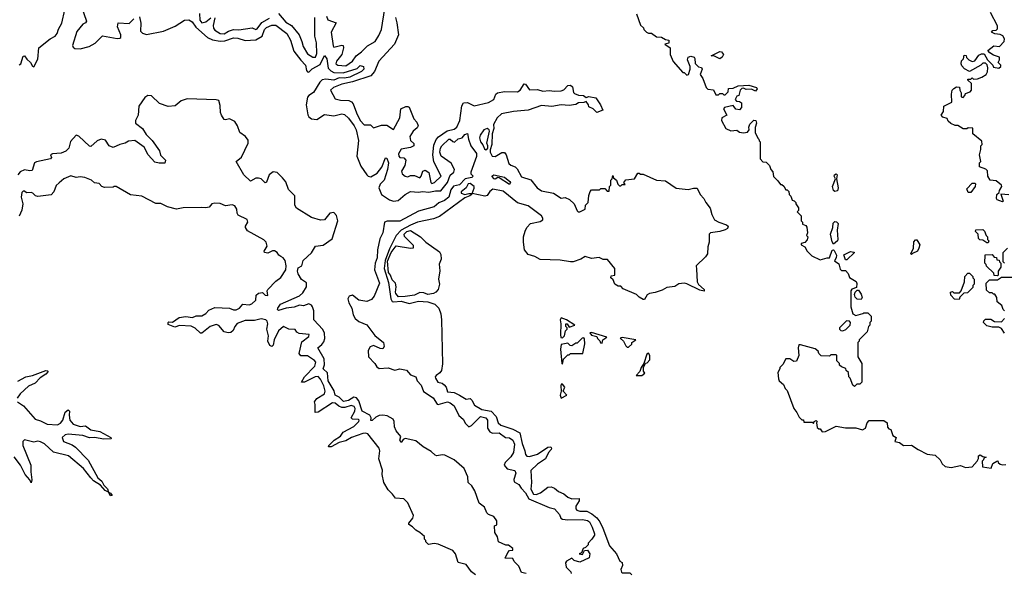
# Model space of a CAD drawing. Extents: x 2472589 to 2662339, y 701009 to 849030.
# Tile 356 of 406: x 2620718 to 2628168, y 744036 to 748229. Entities that reach past the tile are written whole.
import ezdxf

# ---------------------------------------------------------------- set-up
doc = ezdxf.new("R2010")
doc.units = 0

msp = doc.modelspace()

# ---------------------------------------------------------------- linework, layer by layer
at = {"layer": '0CON05XD'}
for points in [[(2621182.9, 748335), (2621222.5, 748217.5), (2621215, 748206), (2621195, 748195.5), (2621149, 748141), (2621117.8, 748035), (2621121.9, 748021.9), (2621135, 748010.6), (2621175, 748007.8), (2621244.6, 748025.4), (2621289.1, 748050.9), (2621345, 748106), (2621455, 748086.8), (2621475, 748089.5), (2621481.9, 748095), (2621482.7, 748115), (2621458.8, 748175), (2621462.5, 748205), (2621545, 748200), (2621580.8, 748235)], [(2620715, 747888.6), (2620726.1, 747893.9), (2620745, 747952.5), (2620755, 747956.7), (2620770.6, 747930.6), (2620800.8, 747905), (2620815, 747876.7), (2620825, 747873.3), (2620855, 747930), (2620863.6, 748016.4), (2620948.8, 748085), (2620985, 748104.5), (2621002.1, 748125), (2621012.1, 748157.9), (2621037.4, 748202.6), (2621060.4, 748305)], [(2621625, 748250.8), (2621633.4, 748203.4), (2621632.4, 748142.4), (2621646.7, 748126.7), (2621676.1, 748116.1), (2621805, 748142.5), (2621895, 748181.1), (2621965, 748224.5), (2621997.3, 748227.3), (2622021.9, 748211.9), (2622051.6, 748171.6), (2622138.6, 748095), (2622177.4, 748077.4), (2622235, 748065.8), (2622270.8, 748069.2), (2622335, 748092.1), (2622368.3, 748088.3), (2622425, 748070.5), (2622505, 748076.5), (2622552.5, 748105), (2622570.8, 748155), (2622585, 748170.7), (2622625, 748187.1), (2622655, 748187.3), (2622738.5, 748125), (2622766.5, 748075), (2622791.7, 747991.7), (2622845, 747923.1)], [(2622078.1, 748275), (2622080.8, 748225), (2622095, 748206.5), (2622127, 748213), (2622165, 748242.9)], [(2622675, 748276.8), (2622731.7, 748211.7), (2622775.3, 748185.3), (2622831.2, 748115), (2622852.7, 748065), (2622861.5, 748025), (2622895, 747969.4), (2622935, 747944.4), (2622955, 747944.4), (2622966.1, 747973.9), (2622964.7, 748055), (2622951.2, 748105), (2622951.7, 748245)], [(2623039.1, 748255), (2623048.6, 748228.6), (2623112, 748205), (2623074.1, 748135), (2623089.3, 748030.7), (2623095, 748022), (2623155, 748037.5), (2623165, 748033.3), (2623168.1, 748015), (2623155.6, 747965), (2623114.5, 747915), (2623110.6, 747895), (2623125, 747884.6), (2623185, 747878.8), (2623235.6, 747915), (2623264.1, 747955.9), (2623305, 747986.5), (2623348.9, 748031.1), (2623406.2, 748065), (2623435, 748108.6), (2623455.3, 748155), (2623479.4, 748315)], [(2625385, 748272.5), (2625415, 748187.5), (2625438.3, 748168.3), (2625440, 748155), (2625460, 748135), (2625475, 748127.5), (2625497, 748127), (2625535, 748100), (2625575, 748097.5), (2625605, 748080), (2625630, 748075), (2625628.3, 748051.7), (2625600, 748045), (2625640, 748015), (2625640, 747965), (2625663, 747913), (2625735, 747830), (2625745, 747830), (2625765, 747810), (2625777, 747813), (2625790, 747855), (2625790, 747875), (2625771.2, 747925), (2625776.7, 747945), (2625795, 747952.5), (2625820, 747945), (2625826.2, 747935), (2625828.3, 747898.3), (2625853, 747873), (2625876.4, 747866.4), (2625882.5, 747855), (2625867.5, 747815), (2625886.7, 747785), (2625912.5, 747715), (2625925, 747702.5), (2625968.3, 747698.3), (2625985, 747660), (2626005, 747660), (2626015, 747670), (2626035, 747670), (2626045, 747660), (2626055, 747660), (2626078.3, 747681.7), (2626081.7, 747708.3), (2626115, 747710), (2626155, 747727.5), (2626235, 747732.5), (2626292.5, 747715), (2626296.7, 747705), (2626285, 747687.5), (2626255, 747702.5), (2626215, 747700), (2626195, 747710), (2626181.7, 747708.3), (2626170, 747695), (2626160, 747655), (2626145, 747650), (2626130, 747625), (2626141.7, 747611.7), (2626165, 747610), (2626178.3, 747598.3), (2626180, 747565), (2626165, 747547.5), (2626135, 747552.5), (2626115, 747580), (2626050, 747565), (2626042.5, 747555), (2626067.5, 747505), (2626030, 747485), (2626027.5, 747465), (2626060, 747405), (2626098.3, 747388.3), (2626145, 747392.5), (2626165, 747377.5), (2626195, 747372.5), (2626225, 747377.5), (2626237.5, 747395), (2626233.8, 747415), (2626242.7, 747437.3), (2626271.7, 747468.3), (2626287.5, 747465), (2626293.8, 747445), (2626283, 747413), (2626282.5, 747375), (2626301.7, 747331.7), (2626310, 747325), (2626311.7, 747311.7), (2626320, 747305), (2626320, 747175), (2626341.7, 747151.7), (2626365, 747150), (2626378.3, 747138.3), (2626390, 747125), (2626400, 747095), (2626417, 747077), (2626421.7, 747041.7), (2626455, 747010), (2626475, 746980), (2626485, 746980), (2626498.3, 746968.3), (2626515, 746940), (2626525, 746940), (2626538.3, 746928.3), (2626540, 746905), (2626551.7, 746891.7), (2626561.7, 746861.7), (2626578.3, 746858.3), (2626590, 746845), (2626590, 746835), (2626610, 746805), (2626610, 746785), (2626600, 746775), (2626630, 746745), (2626630, 746705), (2626640, 746695), (2626641.7, 746681.7), (2626665, 746670), (2626672.5, 746657.5)], [(2628201.7, 746901.7), (2628141.7, 746908.3), (2628160, 746855), (2628155, 746850), (2628112.5, 746865), (2628107.5, 746875), (2628110, 746905), (2628128.3, 746921.7), (2628130, 746935), (2628150, 746965), (2628147, 746977), (2628105, 747010), (2628060, 747015), (2628042.5, 747045), (2628040, 747085), (2628027, 747097), (2627980, 747115), (2627980, 747145), (2627990, 747155), (2627980, 747205), (2627990, 747245), (2627990, 747275), (2628000, 747285), (2627998.3, 747308.3), (2627930, 747365), (2627928.3, 747408.3), (2627895, 747410), (2627885, 747402.5), (2627855, 747402.5), (2627817, 747427), (2627795, 747427.5), (2627763, 747443), (2627741.7, 747461.7), (2627735, 747480), (2627701.7, 747491.7), (2627690, 747505), (2627707.5, 747535), (2627710, 747575), (2627770, 747605), (2627767.5, 747665), (2627772.5, 747695), (2627785, 747707.5), (2627805, 747720), (2627828.3, 747718.3), (2627830, 747695), (2627840, 747675), (2627840, 747645), (2627855, 747640), (2627870, 747655), (2627875, 747670), (2627908.3, 747681.7), (2627920, 747695), (2627920, 747745), (2627891.7, 747771.7), (2627891.7, 747778.3), (2627915, 747780), (2627925, 747790), (2627935, 747780), (2627965, 747782.5), (2627997, 747793), (2628030, 747815), (2628040, 747835), (2628042.5, 747865), (2628037, 747887), (2628025, 747900), (2628005, 747900), (2627990, 747885), (2627905, 747837.5), (2627867, 747857), (2627845, 747880), (2627840, 747895), (2627843, 747917), (2627858.3, 747931.7), (2627865, 747960), (2627878.3, 747958.3), (2627881.7, 747941.7), (2627900, 747925), (2627925, 747913.3), (2627945, 747917.5), (2627975, 747960), (2627995, 747970), (2628015, 747970), (2628040, 747925), (2628080, 747885), (2628085, 747870), (2628125, 747862.5), (2628140, 747875), (2628140, 747885), (2628120, 747905), (2628130, 747925), (2628130, 747945), (2628085, 747960), (2628057, 747977), (2628042.5, 747995), (2628088.3, 748031.7), (2628130, 748025), (2628167.5, 748065), (2628170, 748085), (2628156.7, 748106.7), (2628135, 748117.5), (2628095, 748122.5), (2628070, 748135), (2628081.7, 748148.3), (2628105, 748150), (2628115, 748160), (2628117, 748183), (2628063, 748283)], [(2622193.6, 748243.6), (2622181.1, 748185), (2622184.6, 748164.6), (2622195, 748150), (2622235, 748124.6), (2622265, 748122.2), (2622297.4, 748142.6), (2622335, 748154.2), (2622376.4, 748153.6), (2622476.8, 748166.8), (2622505, 748156.2), (2622515, 748161.2), (2622550.8, 748209.2), (2622609, 748241)], [(2623560.8, 748245), (2623572, 748205), (2623582.9, 748115), (2623553.1, 748045), (2623434.1, 747915), (2623403, 747837), (2623375, 747804.4), (2623235, 747758.9), (2623155, 747740), (2623092.5, 747715), (2623070, 747695), (2623105, 747630), (2623145, 747620), (2623207.7, 747617.7), (2623227.7, 747607.7), (2623241.7, 747591.7), (2623267, 747523), (2623295, 747466.7), (2623325, 747433.8), (2623371.7, 747431.7), (2623395, 747410), (2623455, 747430), (2623495, 747430), (2623545, 747396.7), (2623594.4, 747485), (2623602.5, 747555), (2623638.3, 747571.7), (2623655, 747572.5), (2623665.8, 747565.8), (2623698.8, 747478.8), (2623723.2, 747453.2), (2623732.9, 747425), (2623725, 747410), (2623695, 747384), (2623669.4, 747345), (2623674.3, 747315), (2623700.5, 747290.5), (2623700, 747275), (2623675, 747261.4), (2623605, 747249.2), (2623585, 747212.5), (2623585.7, 747195.7), (2623595, 747186), (2623625, 747182), (2623640, 747165), (2623632.5, 747125), (2623607, 747083), (2623611.7, 747061.7), (2623633.9, 747043.9), (2623655, 747040), (2623675, 747048.8), (2623705, 747050), (2623745, 747031.2), (2623756.3, 747043.7), (2623767.7, 747082.3), (2623785, 747088.8), (2623812.7, 747072.7), (2623829.2, 746995), (2623835, 746989.2), (2623855.8, 746995), (2623905.6, 747045), (2623851.7, 747151.7), (2623842.7, 747205), (2623852, 747278), (2623869.3, 747320.7), (2623886.7, 747343.3), (2623952.1, 747387.9), (2624005, 747399.4), (2624025.5, 747415), (2624048.5, 747465), (2624063.6, 747576.4), (2624075, 747600), (2624105, 747602.9), (2624155.8, 747575.8), (2624265, 747601.1), (2624305, 747623.8), (2624320, 747665), (2624332.5, 747675), (2624385, 747684.2), (2624485, 747682.5), (2624505, 747696), (2624535, 747742.5), (2624545, 747740), (2624575, 747698.8), (2624635, 747700), (2624675, 747688.8), (2624725, 747693.8), (2624765, 747688), (2624815, 747690), (2624835, 747697.5), (2624865, 747730), (2624885, 747732.5), (2624900.7, 747720.7), (2624908.3, 747678.3), (2624915, 747670), (2624947, 747657), (2624984, 747654), (2625005, 747640), (2625025, 747647.5), (2625076.4, 747636.4), (2625111.2, 747585), (2625130, 747545), (2625085, 747527.5), (2625057.5, 747555), (2625025, 747570), (2625022.5, 747585), (2625005, 747610), (2624985, 747602.5), (2624945, 747600), (2624925, 747587.5), (2624875, 747578.8), (2624815, 747583.3), (2624745, 747572), (2624665, 747580), (2624563.9, 747543.9), (2624455, 747534.4), (2624363.3, 747515), (2624330, 747485), (2624303.8, 747435), (2624304, 747405), (2624293.3, 747365), (2624290.8, 747285), (2624277, 747243), (2624276.7, 747225), (2624293.8, 747195), (2624315, 747193.3), (2624365, 747223.3), (2624385, 747222.5), (2624398.8, 747205), (2624419.5, 747139.5), (2624435, 747126.7), (2624465.8, 747115.8), (2624480.8, 747100.8), (2624515, 747038.8), (2624585, 747016.2), (2624634, 746955), (2624665, 746933.5), (2624755.6, 746915.6), (2624815, 746877.5), (2624845, 746882.5), (2624878.3, 746868.3), (2624912.5, 746835), (2624935, 746782.5), (2624944.1, 746774.1), (2624955, 746773.8), (2624997.5, 746795), (2625000, 746825), (2625020, 746845), (2625023, 746897), (2625033, 746927), (2625045, 746940), (2625105, 746940), (2625115, 746950), (2625145, 746950), (2625161.7, 746931.7), (2625178.3, 746931.7), (2625180, 746965), (2625190, 746975), (2625190, 747015), (2625200, 747025), (2625205, 747050), (2625211.7, 747031.7), (2625232.5, 747015), (2625243.3, 746983.3), (2625255, 746970), (2625265, 746970), (2625275, 746980), (2625298.3, 746981.7), (2625290, 746995), (2625305, 747017.5), (2625370, 747025), (2625393.6, 747066.4), (2625405, 747067.5), (2625415, 747060), (2625435, 747060), (2625535, 747013.8), (2625605, 747008.8), (2625685, 746954.3), (2625775, 746944.4), (2625815, 746953.3), (2625842.7, 746952.7), (2625865.7, 746905), (2625894.4, 746875), (2625908.6, 746845), (2625941.1, 746801.1), (2625954.1, 746754.1), (2625975, 746714.2), (2626006.7, 746695), (2626066.8, 746676.8), (2626078.6, 746665), (2626072, 746648), (2626055, 746636.9), (2626015, 746624.2), (2625945, 746614), (2625934, 746605), (2625934.2, 746545), (2625925, 746510), (2625922.5, 746455), (2625907.3, 746432.7), (2625836.2, 746365), (2625839.7, 746339.7), (2625843.8, 746243.8), (2625854.5, 746224.5), (2625896.2, 746185), (2625896, 746174), (2625865, 746180), (2625765, 746230), (2625746.4, 746233.6), (2625705, 746227.5), (2625675, 746208.8), (2625615, 746200), (2625579.7, 746180.3), (2625525, 746162.5), (2625483.3, 746156.7), (2625466, 746145), (2625445, 746110), (2625435, 746110), (2625405, 746126.7), (2625385, 746146.7), (2625285, 746190), (2625265, 746210), (2625245, 746210), (2625220, 746225), (2625208.3, 746258.3), (2625190, 746275), (2625191.7, 746288.3), (2625220, 746295), (2625220, 746345), (2625165, 746412.5), (2625133.6, 746413.6), (2625103, 746427), (2625045, 746420), (2624995, 746436.7), (2624963.9, 746416.1), (2624905, 746396.2), (2624885, 746396), (2624807.6, 746407.6), (2624655, 746412.7), (2624615, 746435.5), (2624565, 746450.6), (2624538.1, 746485), (2624530, 746545), (2624529.7, 746585), (2624542.2, 746627.8)], [(2622845, 747923.1), (2622880, 747885), (2622888, 747845), (2622895, 747834.2), (2622905, 747832.5), (2622931.9, 747858.1), (2622990.2, 747889.8), (2623025, 747957.5), (2623042.9, 747932.9), (2623052.4, 747862.4), (2623071.1, 747841.1), (2623095, 747830), (2623165, 747826), (2623270.3, 747859.7), (2623295, 747883.3), (2623320, 747875), (2623322.5, 747855), (2623305, 747836.2), (2623215, 747794.3), (2623175, 747786.2), (2623135, 747788.7), (2623095, 747770.3), (2623035, 747778.8), (2623007.2, 747772.8), (2622988.2, 747755), (2622941.5, 747678.5), (2622905, 747655.6), (2622895, 747642.5), (2622884.8, 747585.2), (2622898.1, 747508.1), (2622905, 747493.3), (2622925, 747479.6), (2622965, 747473.1), (2623025, 747510.8), (2623095, 747500), (2623155, 747516.5), (2623175, 747511.4), (2623205, 747484.3), (2623248.9, 747425), (2623263.9, 747395), (2623281.2, 747315), (2623269.3, 747195), (2623299, 747119), (2623343.1, 747053.1), (2623355, 747043.2), (2623375, 747039.4), (2623422.8, 747067.2), (2623458, 747112), (2623485, 747182.5), (2623495, 747180), (2623508.2, 747145), (2623499.6, 747095), (2623475.4, 747015), (2623445, 746982.5), (2623435.9, 746955), (2623455, 746905.6), (2623516.2, 746865), (2623545, 746853.7), (2623580.6, 746859.4), (2623634.3, 746905.7), (2623675, 746926.8), (2623735, 746923.6), (2623765, 746928.2), (2623812.3, 746922.3), (2623865, 746932.2), (2623905, 746932.5), (2623955.8, 746995.8), (2623975, 747052.9), (2624002.5, 747075), (2624007.5, 747095), (2623983.6, 747143.6), (2623905.5, 747195), (2623897.2, 747225), (2623901.2, 747255), (2623911.2, 747275), (2623965, 747324.4), (2623975, 747324.3), (2623995, 747305.8), (2624007.1, 747302.9), (2624035, 747328), (2624065, 747333.3), (2624085, 747360), (2624107, 747367), (2624112.5, 747325), (2624130, 747275), (2624175.3, 747215), (2624175, 747192), (2624131.2, 747075), (2624131.7, 747061.7), (2624150, 747045), (2624140, 747035), (2624087.2, 747022.8), (2624045, 746978.1), (2624000.4, 746969.6), (2623978.9, 746941.1), (2623964.3, 746885), (2623931.3, 746858.7), (2623888.3, 746841.7), (2623855, 746810.9), (2623735, 746779.6), (2623595, 746702.1), (2623545, 746703.6), (2623497.2, 746702.8), (2623477.5, 746695), (2623464.5, 746615.5), (2623441.7, 746568.3), (2623425.4, 746485), (2623423.2, 746425), (2623408, 746385), (2623403.2, 746335), (2623440.8, 746235), (2623399.2, 746135), (2623379.2, 746110.8), (2623345, 746096), (2623285, 746106), (2623235, 746144), (2623211.2, 746135), (2623200.8, 746115), (2623208.6, 746085), (2623231.9, 746045), (2623240.5, 745995), (2623255, 745965.8), (2623285, 745943.6), (2623345, 745919.4), (2623405, 745836.2), (2623470, 745785), (2623476.4, 745755), (2623465, 745737.5), (2623445, 745737.8), (2623395, 745760.6), (2623368.9, 745751.1), (2623353.3, 745725), (2623357.5, 745675), (2623405, 745625.6), (2623420, 745600), (2623437.9, 745587.9), (2623505, 745591.8), (2623555, 745575.6), (2623595, 745585.4), (2623645, 745574.5), (2623675, 745539.2), (2623713.8, 745525), (2623726, 745495), (2623755, 745460.8), (2623773.3, 745413.3), (2623845.7, 745365), (2623876.2, 745316.2), (2623885, 745314), (2623955, 745334.4), (2623975, 745327.8), (2624005, 745305.7), (2624041.5, 745231.5), (2624074, 745205), (2624091.3, 745171.3), (2624115, 745146.2), (2624135, 745156), (2624205, 745223.8), (2624244, 745215), (2624258.5, 745195), (2624256.9, 745135), (2624275, 745107.5), (2624295, 745098.1), (2624345, 745099.5), (2624393.9, 745063.9), (2624425, 745062), (2624448.1, 745045), (2624460.5, 745015), (2624455, 744951.2), (2624435, 744918.8), (2624390, 744875), (2624382.5, 744855), (2624407.3, 744827.3), (2624465, 744816), (2624472, 744795), (2624457, 744747), (2624459.3, 744729.3), (2624495, 744708.8), (2624511.4, 744681.4), (2624545, 744645.7), (2624570, 744600), (2624723.6, 744533.6), (2624764.1, 744524.1), (2624803, 744483), (2624813.3, 744455), (2624825, 744447.5), (2624865, 744441.2), (2624975, 744443.8), (2625015, 744435.7), (2625028, 744425), (2625050, 744385), (2625066.7, 744335), (2625065.9, 744324.1), (2625047.5, 744295), (2625020, 744265), (2625018.3, 744251.7), (2624998.3, 744231.7), (2624980, 744225), (2624968.3, 744191.7), (2624950, 744185), (2624975, 744180), (2624991.7, 744208.3), (2625015, 744212.5), (2625032.5, 744185), (2625026.4, 744153.6), (2624955, 744120), (2624913, 744133), (2624895, 744150), (2624855, 744127.5), (2624847.5, 744115), (2624853, 744083), (2624888.3, 744048.3), (2624890, 744035)], [(2626015, 747933.3), (2625975, 747952.5), (2625950, 747955), (2626015, 747987.5), (2626027, 747987), (2626042.5, 747965), (2626032.5, 747945), (2626015, 747933.3)], [(2624550, 744035), (2624515, 744042.5), (2624495, 744090), (2624460, 744125), (2624448.3, 744148.3), (2624391.7, 744151.7), (2624410, 744195), (2624425, 744210), (2624448.3, 744211.7), (2624450, 744225), (2624415, 744250), (2624395, 744250), (2624340, 744275), (2624331.7, 744311.7), (2624312.5, 744345), (2624310, 744395), (2624327, 744403), (2624327.5, 744435), (2624306.4, 744466.4), (2624265, 744482.5), (2624252.5, 744495), (2624235, 744537.5), (2624195, 744567.5), (2624161.2, 744661.2), (2624138.5, 744698.5), (2624111.9, 744725), (2624107.9, 744767.9), (2624080.6, 744830.6), (2624005.8, 744895.8), (2623935, 744930), (2623915, 744932.9), (2623875, 744925.7), (2623860.7, 744930.7), (2623830, 744960), (2623770.8, 744995), (2623715, 745038.5), (2623635, 745057.5), (2623620, 745050), (2623605, 745027.5), (2623594.2, 745045), (2623601.7, 745071.7), (2623565, 745116.2), (2623554.6, 745144.6), (2623550.9, 745185), (2623542.8, 745202.8), (2623498.8, 745228.8), (2623465, 745234.2), (2623438.8, 745231.2), (2623411.8, 745218.2), (2623385, 745192.5), (2623375, 745193.3), (2623376.7, 745215), (2623366.5, 745235), (2623310, 745265), (2623283.7, 745343.7), (2623265, 745366), (2623245, 745369.7), (2623205, 745344.3), (2623166.9, 745336.9), (2623135, 745370), (2623105.7, 745385), (2623098.4, 745418.4), (2623052.8, 745495), (2623047.3, 745555), (2623014.3, 745585), (2623024, 745616), (2623020.8, 745660.8), (2622974.3, 745745), (2623005, 745768.9), (2623019.4, 745790.6), (2623026.2, 745815), (2623023.3, 745855), (2623011.9, 745881.9), (2622943.8, 745955), (2622943.6, 746023.6), (2622934.1, 746055), (2622925, 746067.5), (2622905, 746078.2), (2622865, 746061.8), (2622835, 746066.5), (2622795, 746052.1), (2622734.6, 746045.4), (2622676.4, 746026.4), (2622667.5, 746035), (2622670, 746045), (2622690, 746075), (2622835, 746138.2), (2622859.3, 746160.7), (2622888.2, 746205), (2622886.7, 746236.7), (2622850.4, 746260.4), (2622824.4, 746305), (2622819.4, 746325), (2622825, 746350), (2622852.5, 746365), (2622863.8, 746405), (2622926.2, 746463.8), (2622955, 746514), (2623015, 746521.9), (2623081.2, 746568.8), (2623124.7, 746705), (2623115, 746746), (2623095, 746770), (2623065.5, 746764.5), (2623025, 746714.2), (2622995, 746710.6), (2622925, 746731.8), (2622812.7, 746802.7), (2622800, 746825), (2622798.5, 746895), (2622752, 746942), (2622732.3, 747002.3), (2622705, 747030.5), (2622665, 747071.4), (2622635, 747078.2), (2622604.4, 747055), (2622585, 746997.5), (2622575, 746993.3), (2622544.5, 747024.5), (2622525, 747030), (2622505, 747028.9), (2622465, 747007.5), (2622413.9, 747053.9), (2622356.2, 747155), (2622395, 747187.1), (2622447.3, 747295), (2622447.2, 747317.2), (2622425.5, 747345), (2622384.4, 747374.4), (2622365, 747425.8), (2622345, 747458.9), (2622305, 747479.2), (2622275, 747470), (2622263.9, 747473.9), (2622243.8, 747505), (2622237.3, 747527.3), (2622235, 747580), (2622225, 747617.1), (2622205, 747623.3), (2621985, 747630.8), (2621939.2, 747615), (2621895, 747575.6), (2621840.9, 747570.9), (2621775, 747595.5), (2621715, 747653.6), (2621686.1, 747653.9), (2621665, 747639.4), (2621618.2, 747575), (2621614.7, 747505.3), (2621593.8, 747465), (2621595, 747446.7), (2621646.7, 747405), (2621675, 747360), (2621720, 747315), (2621776.2, 747235), (2621784.3, 747204.3), (2621820, 747165), (2621817, 747143), (2621773, 747143), (2621741.2, 747151.2), (2621690, 747205), (2621660, 747265), (2621590, 747315), (2621540.5, 747309.5), (2621515, 747293.3), (2621475, 747284.2), (2621425, 747261.4), (2621395.8, 747275), (2621367, 747317), (2621335, 747323.3), (2621305, 747312.1), (2621255, 747270), (2621245, 747271.2), (2621165, 747346.4), (2621145.5, 747354.5), (2621103.1, 747306.9), (2621088.4, 747255), (2621067.3, 747232.7), (2621032.8, 747217.2), (2620965.5, 747214.5), (2620951.9, 747205), (2620958.1, 747185), (2620950, 747175), (2620846.2, 747153.8), (2620829.1, 747145), (2620812.9, 747087.1), (2620795, 747084.6), (2620755, 747092.7), (2620722.3, 747077.7), (2620704.8, 747055.2)], [(2624245, 747242.5), (2624260, 747255), (2624260, 747275), (2624251.2, 747295), (2624271.2, 747385), (2624268.8, 747395), (2624253.9, 747406.1), (2624230, 747395), (2624202, 747355), (2624196.2, 747335), (2624203.8, 747305), (2624222.5, 747282.5), (2624235, 747250), (2624245, 747242.5)], [(2626885, 746927.5), (2626876.4, 746936.4), (2626868.8, 746965), (2626890, 747025), (2626881.2, 747045), (2626883.8, 747055), (2626895, 747062.5), (2626902.5, 747055), (2626897.5, 747025), (2626911.2, 746955), (2626905, 746933.3), (2626885, 746927.5)], [(2624167.5, 744025), (2624136.7, 744046.7), (2624095, 744103.8), (2624035, 744117.5), (2624016.2, 744185), (2623995, 744208.8), (2623883.3, 744256.7), (2623855, 744263.3), (2623810, 744255), (2623790, 744275), (2623790, 744285), (2623780, 744295), (2623780, 744315), (2623746.4, 744346.4), (2623715, 744362.5), (2623689.3, 744389.3), (2623663.3, 744405), (2623663.3, 744415), (2623692.5, 744455), (2623697.5, 744475), (2623655, 744570), (2623625, 744600), (2623560, 744605), (2623537.5, 744635), (2623505, 744667.5), (2623472.5, 744725), (2623460, 744785), (2623463, 744817), (2623434.3, 744904.3), (2623442.5, 744965), (2623437.5, 744985), (2623353, 745093), (2623335, 745098.9), (2623315, 745096.4), (2623228.6, 745065), (2623185, 745038.9), (2623135, 745026.4), (2623075, 744994.4), (2623053.3, 744995), (2623056.2, 745005), (2623098.1, 745045), (2623145, 745075.6), (2623164.7, 745105.3), (2623245, 745147.7), (2623284.3, 745185), (2623286.9, 745195), (2623281.4, 745201.4), (2623235, 745204.4), (2623225.8, 745215), (2623254.7, 745265), (2623256.4, 745285), (2623249.5, 745299.5), (2623225, 745308.4), (2623177, 745293), (2623155, 745292.6), (2623131.3, 745301.3), (2623105, 745326), (2623085, 745327.4), (2622975, 745257.1), (2622954.2, 745254.2), (2622952.9, 745315), (2622948.6, 745335), (2622965, 745361.4), (2623025, 745396.2), (2623028.5, 745415), (2623019.3, 745455), (2622995, 745507.8), (2622975, 745527.1), (2622954.4, 745525.6), (2622873.3, 745485), (2622851.2, 745485), (2622873.6, 745525), (2622950.5, 745605), (2622957.3, 745635), (2622949.3, 745649.3), (2622895, 745683.1), (2622845, 745683.5), (2622832.2, 745702.2), (2622851.7, 745788.3), (2622905, 745830), (2622907.5, 745845), (2622832, 745852), (2622815, 745862.5), (2622801.7, 745881.7), (2622755, 745886.2), (2622715, 745906.7), (2622675, 745873.8), (2622644, 745805), (2622636, 745765), (2622625, 745753.3), (2622611.2, 745761.2), (2622594.3, 745795), (2622601.1, 745835), (2622588.5, 745885), (2622594.3, 745925.7), (2622589.4, 745945), (2622580, 745955), (2622545, 745962.5), (2622495, 745952.1), (2622425, 745952.1), (2622362.5, 745927.5), (2622345.6, 745905), (2622334, 745875), (2622315, 745860), (2622295, 745858.1), (2622265.5, 745865.5), (2622225, 745912), (2622205, 745920), (2622160, 745905), (2622095, 745856), (2622085, 745855.8), (2622045, 745891.9), (2622015, 745907.5), (2621926.4, 745913.6), (2621891.7, 745901.7), (2621841.7, 745921.7), (2621840, 745935), (2621845, 745940), (2621875, 745937.5), (2621925, 745973.3), (2621975, 745982.5), (2622025, 745973.8), (2622053.6, 745986.4), (2622095, 745986.7), (2622125.8, 746004.2), (2622149.5, 746030.5), (2622195, 746050), (2622305, 746045.6), (2622335, 746030.9), (2622355, 746032.7), (2622381.4, 746045), (2622405, 746075.7), (2622455, 746069.5), (2622475, 746078.5), (2622505.4, 746104.6), (2622506.9, 746143.1), (2622525, 746157.1), (2622553.8, 746163.8), (2622575, 746143.8), (2622595, 746140), (2622590, 746175), (2622596.2, 746185), (2622655, 746250), (2622693.9, 746276.1), (2622732, 746335), (2622734.4, 746365), (2622725.6, 746405), (2622712, 746425), (2622693.8, 746436.2), (2622678.8, 746445), (2622665, 746466.7), (2622645, 746478), (2622631.4, 746478.6), (2622595, 746460), (2622570, 746465), (2622567.5, 746475), (2622590, 746515), (2622582.5, 746545), (2622565, 746562.5), (2622440.3, 746630.3), (2622426.2, 746655), (2622426.2, 746665), (2622443.8, 746695), (2622438.8, 746715), (2622370, 746750), (2622362.5, 746765), (2622360, 746795), (2622345, 746820), (2622325, 746827.5), (2622275, 746820), (2622235, 746837.5), (2622195, 746840), (2622172.5, 746835), (2622150.7, 746809.3), (2622125, 746803.3), (2622095, 746807.5), (2621955, 746803.3), (2621905, 746793.3), (2621835, 746812.5), (2621785, 746837.5), (2621748.3, 746838.3), (2621641.7, 746891.7), (2621555, 746902.5), (2621447, 746967), (2621433, 746967), (2621425, 746960), (2621358.3, 746958.3), (2621340, 746965), (2621318.3, 746988.3), (2621283, 746993), (2621260, 747015), (2621210, 747035), (2621175, 747040), (2621145, 747033.3), (2621105, 747047.5), (2621052.5, 747025), (2621016.1, 746993.9), (2620995, 746972.5), (2620976.7, 746925), (2620956, 746904), (2620855, 746890), (2620836.4, 746896.4), (2620817.5, 746915), (2620805, 746920), (2620768.3, 746918.3), (2620755, 746930), (2620745, 746930), (2620735, 746920), (2620728.8, 746885), (2620741.2, 746835), (2620733, 746787), (2620715, 746740)], [(2624542.2, 746627.8), (2624555, 746655.6), (2624583.4, 746686.6), (2624655, 746702), (2624675, 746712.5), (2624676, 746725), (2624665.6, 746745), (2624565, 746818.9), (2624483.2, 746843.2), (2624375, 746930), (2624297.5, 746945), (2624275, 746927.5), (2624255, 746898.6), (2624237.5, 746892.5), (2624141.7, 746911.7), (2624157.3, 746952.7), (2624156.4, 746965), (2624125, 746989.4), (2624110.9, 746985), (2624095.3, 746954.7), (2624056.9, 746925), (2624059.2, 746915), (2624085, 746904.3), (2624115, 746914), (2624132.5, 746912.5), (2624137.5, 746905), (2624123.3, 746895), (2624085, 746880), (2623895, 746737.5), (2623849.3, 746720.7), (2623726.7, 746695), (2623675, 746674.2), (2623605, 746635.5), (2623565, 746594.2), (2623515, 746493.3), (2623483.5, 746405), (2623474.6, 746344.6), (2623508.7, 746238.7), (2623525.7, 746115), (2623535, 746096.2), (2623545, 746092), (2623605, 746096.7), (2623665, 746080), (2623735, 746097.5), (2623805, 746091.4), (2623858, 746075), (2623889.4, 746045), (2623905, 746002.5), (2623910.5, 745955), (2623917, 745623), (2623908, 745572), (2623896.2, 745553.8), (2623868.8, 745535), (2623862, 745525), (2623863.8, 745515), (2623882.5, 745485), (2623915, 745476.7), (2623929.4, 745465), (2623945.6, 745445), (2623955, 745412), (2624005, 745405.4), (2624045.8, 745385), (2624095, 745356), (2624125, 745359.5), (2624138, 745348), (2624159.8, 745309.8), (2624215, 745277.1), (2624284.3, 745264.3), (2624322.9, 745225), (2624338.9, 745175), (2624358.3, 745158.3), (2624448.4, 745128.4), (2624500.9, 745100.9), (2624518.8, 745018.8), (2624540, 744965), (2624544.6, 744935), (2624555, 744923.3), (2624575, 744921.5), (2624635, 744937.9), (2624715, 744991.8), (2624735.6, 744995), (2624742.7, 744985), (2624740, 744975), (2624718.5, 744951.5), (2624695.6, 744904.4), (2624635, 744863.9), (2624585.6, 744815), (2624591.2, 744725), (2624585, 744672.5), (2624605, 744635.6), (2624625, 744632.2), (2624659.1, 744645), (2624715, 744688.9), (2624740.2, 744690.2), (2624765, 744681.8), (2624795, 744656.2), (2624835, 744637.3), (2624864.1, 744614.1), (2624895, 744599.6), (2624952, 744602), (2624950.5, 744585), (2624926.1, 744545), (2624925.4, 744525), (2624933.4, 744513.4), (2624955, 744506), (2625007.7, 744507.7), (2625047.8, 744487.8), (2625085.6, 744455.6), (2625107, 744427), (2625129.2, 744379.2), (2625181.5, 744245), (2625233.3, 744185), (2625259.3, 744129.3), (2625277, 744117), (2625277.5, 744095), (2625266.7, 744065), (2625270, 744045), (2625275, 744040), (2625335, 744040), (2625350, 744025)], [(2624425, 746981.2), (2624345, 747031.2), (2624335, 747033.3), (2624315, 747022), (2624307.5, 747025), (2624291.2, 747045), (2624305, 747053.8), (2624385, 747035.6), (2624425.8, 747005), (2624431.2, 746995), (2624425, 746981.2)], [(2627915, 746920), (2627895, 746920), (2627883, 746947), (2627925, 746990), (2627945, 746990), (2627950, 746985), (2627947.5, 746965), (2627915, 746920)], [(2626875, 746530), (2626866.1, 746546.1), (2626853.1, 746605), (2626870, 746655), (2626872.7, 746687.3), (2626885, 746702), (2626898.9, 746698.9), (2626910, 746685), (2626904, 746635), (2626907.5, 746565), (2626905, 746553.8), (2626875, 746530)], [(2623585, 746131.2), (2623563.3, 746155), (2623560, 746165), (2623567.5, 746205), (2623560, 746235), (2623535, 746260), (2623523.6, 746293.6), (2623508.8, 746315), (2623499.5, 746400.5), (2623528.8, 746465), (2623565, 746516.7), (2623675, 746500), (2623698.3, 746501.7), (2623698.3, 746518.3), (2623628.3, 746588.3), (2623627.5, 746605), (2623647.5, 746625), (2623675, 746632.5), (2623750, 746585), (2623790, 746545), (2623895, 746470), (2623905, 746450), (2623907.5, 746415), (2623892.5, 746377.5), (2623897, 746327), (2623886, 746265), (2623894.4, 746225), (2623885, 746186.7), (2623866, 746165), (2623847.5, 746155), (2623805, 746146.7), (2623775, 746160), (2623745, 746162.5), (2623705, 746143.3), (2623635, 746133.8), (2623585, 746131.2)], [(2626672.5, 746657.5), (2626677.5, 746615), (2626670, 746595), (2626680, 746585), (2626677, 746563), (2626658.3, 746541.7), (2626630, 746535), (2626630, 746525), (2626658.3, 746508.3), (2626676.7, 746475), (2626710.4, 746440.4), (2626775, 746410.4), (2626826.2, 746426.2), (2626845, 746426.2), (2626865, 746483.8), (2626875, 746486.7), (2626880.9, 746480.9), (2626898.6, 746445), (2626895.6, 746424.4), (2626883, 746403), (2626915, 746380), (2626925, 746340), (2626935, 746330), (2626965, 746330), (2626986.1, 746306.1), (2626995, 746277.5), (2627046.4, 746246.4), (2627051.7, 746231.7), (2627048.3, 746201.7), (2627015, 746187.5), (2627007.5, 746175), (2627006.2, 746055), (2627021.7, 746001.7), (2627045, 745990), (2627097, 746003), (2627105, 746010), (2627135, 746010), (2627160, 745985), (2627160, 745945), (2627150, 745935), (2627150, 745915), (2627140, 745905), (2627130, 745865), (2627070, 745805), (2627070, 745795), (2627060, 745785), (2627060, 745675), (2627090, 745625), (2627090, 745485), (2627075, 745470), (2627051.7, 745468.3), (2627035, 745450), (2627021.7, 745461.7), (2627000, 745515), (2626990, 745525), (2626988.3, 745558.3), (2626971.7, 745571.7), (2626968.3, 745588.3), (2626935, 745600), (2626921.7, 745611.7), (2626920, 745625), (2626900, 745645), (2626900, 745685), (2626895, 745690), (2626855, 745690), (2626845, 745680), (2626783, 745683), (2626765, 745700), (2626758.3, 745718.3), (2626737, 745737), (2626625, 745767.5), (2626613.3, 745766.7), (2626606.7, 745745), (2626612.5, 745685), (2626596.4, 745643.6), (2626575, 745640), (2626545, 745660), (2626515, 745660), (2626491.7, 745618.3), (2626470, 745595), (2626470, 745585), (2626453, 745557), (2626458.3, 745508.3), (2626463.6, 745493.6), (2626496.4, 745466.4), (2626510, 745435), (2626525, 745420), (2626573.9, 745283.9), (2626597.5, 745255), (2626615, 745220), (2626635, 745200), (2626648.3, 745198.3), (2626651.7, 745181.7), (2626715, 745180), (2626725, 745170), (2626730, 745185), (2626745, 745192.5), (2626752.5, 745185), (2626747.5, 745175), (2626751.7, 745141.7), (2626765, 745130), (2626775, 745130), (2626788.3, 745108.3), (2626815, 745111.2), (2626895, 745150), (2626965, 745138.8), (2627045, 745137.5), (2627095, 745123.3), (2627117.5, 745135), (2627130, 745175), (2627145, 745193.3), (2627255, 745193.3), (2627280, 745175), (2627283, 745143), (2627295, 745130), (2627310, 745125), (2627325, 745080), (2627350, 745065), (2627340, 745035), (2627375, 745027.5), (2627405, 745003.3), (2627465, 745007.5), (2627515, 744973.8), (2627585, 744938), (2627645, 744930), (2627683.3, 744895), (2627697.5, 744865), (2627720, 744845), (2627765, 744836.7), (2627835, 744853.3), (2627875, 744836.7), (2627925, 744842.5), (2627962.5, 744885), (2627972.5, 744905), (2627972.5, 744925), (2627985, 744932.5), (2628005, 744920), (2628030, 744915), (2628011.7, 744908.3), (2628010, 744895), (2628000, 744885), (2628003, 744843), (2628067, 744833), (2628081.7, 744868.3), (2628110, 744885), (2628118.3, 744888.3), (2628120, 744875), (2628135, 744862.5), (2628155, 744857.5), (2628178.3, 744861.7)], [(2628045, 746540), (2628035, 746540), (2628005, 746560), (2627981.7, 746561.7), (2627973, 746573), (2627970, 746605), (2627950, 746625), (2627951.7, 746638.3), (2628005, 746640), (2628018.3, 746628.3), (2628030, 746595), (2628040, 746585), (2628040, 746565), (2628050, 746555), (2628045, 746540)], [(2627465, 746450), (2627460, 746455), (2627480, 746500), (2627483.6, 746546.4), (2627495, 746561.2), (2627505, 746561.2), (2627527.5, 746525), (2627521.7, 746498.3), (2627510, 746475), (2627471.7, 746458.3), (2627465, 746450)], [(2626975, 746410), (2626965, 746410), (2626952.5, 746447.5), (2627005, 746474.3), (2627029.5, 746469.5), (2627033.3, 746465), (2626975, 746410)], [(2628170, 746385), (2628160, 746395), (2628160, 746465), (2628191.7, 746498.3)], [(2628115, 746290), (2628091.7, 746291.7), (2628088.3, 746308.3), (2628031.7, 746361.7), (2628030, 746375), (2628020, 746385), (2628021.7, 746448.3), (2628075, 746450), (2628091.7, 746431.7), (2628108.3, 746428.3), (2628111.7, 746411.7), (2628128.3, 746408.3), (2628130, 746395), (2628140, 746385), (2628140, 746355), (2628120, 746325), (2628120, 746295), (2628115, 746290)], [(2627825, 746110), (2627791.7, 746111.7), (2627761.7, 746141.7), (2627760, 746165), (2627775, 746170), (2627785, 746160), (2627828.3, 746161.7), (2627840, 746175), (2627867.5, 746245), (2627870, 746285), (2627891.7, 746308.3), (2627905, 746310), (2627930, 746285), (2627930, 746275), (2627940, 746265), (2627940, 746225), (2627930, 746215), (2627928.3, 746201.7), (2627888.3, 746161.7), (2627861.7, 746158.3), (2627831.7, 746128.3), (2627825, 746110)], [(2628170, 746025), (2628160, 746035), (2628150, 746065), (2628113, 746093), (2628110, 746125), (2628095, 746150), (2628085, 746150), (2628075, 746160), (2628055, 746160), (2628031.7, 746181.7), (2628030, 746235), (2628055, 746260), (2628115, 746260), (2628145, 746280), (2628225, 746280)], [(2627085, 746110), (2627055, 746112.5), (2627038.3, 746128.3), (2627033, 746147), (2627040, 746165), (2627055, 746180), (2627065, 746180), (2627085, 746150), (2627092.5, 746125), (2627085, 746110)], [(2624825, 745820), (2624840, 745835), (2624848.3, 745871.7), (2624860, 745885), (2624860, 745895), (2624850, 745905), (2624850, 745925), (2624860, 745925), (2624875, 745900), (2624917.5, 745915), (2624855, 745956.2), (2624815, 745970), (2624807.5, 745955), (2624812.5, 745925), (2624810, 745845), (2624813, 745823), (2624825, 745820)], [(2626945, 745872.5), (2626968.3, 745881.7), (2627002.5, 745915), (2627003.3, 745935), (2626996.1, 745946.1), (2626972.7, 745947.3), (2626920, 745895), (2626920, 745885), (2626930, 745875), (2626945, 745872.5)], [(2628170, 745855), (2628145, 745890), (2628125, 745900), (2628075, 745900), (2628035, 745910), (2628010, 745935), (2628011.7, 745948.3), (2628025, 745960), (2628065, 745960), (2628093, 745943), (2628145, 745940), (2628170, 745965)], [(2624825, 745620), (2624833, 745657), (2624865, 745690), (2624875, 745690), (2624885, 745700), (2624978.3, 745701.7), (2624992.5, 745775), (2624991.7, 745811.7), (2624985, 745820), (2624973.6, 745816.4), (2624935, 745780), (2624925, 745780), (2624895, 745760), (2624881.7, 745761.7), (2624865, 745780), (2624815, 745770), (2624810, 745735), (2624820, 745625), (2624825, 745620)], [(2625125, 745780), (2625130, 745805), (2625160, 745825), (2625045, 745860), (2625031.7, 745858.3), (2625045, 745840), (2625085, 745830), (2625090, 745815), (2625108.3, 745798.3), (2625111.7, 745781.7), (2625125, 745780)], [(2625325, 745750), (2625348.3, 745771.7), (2625350, 745785), (2625380, 745805), (2625275, 745822.5), (2625261.7, 745818.3), (2625287.5, 745795), (2625305, 745760), (2625315, 745750), (2625325, 745750)], [(2625425, 745534.3), (2625447, 745553), (2625438.3, 745568.3), (2625437.5, 745595), (2625451.7, 745628.3), (2625465, 745630), (2625486.4, 745653.6), (2625485.7, 745685), (2625475, 745702.5), (2625463, 745697), (2625440, 745625), (2625420, 745595), (2625410, 745565), (2625382.5, 745535), (2625425, 745534.3)], [(2620705, 745490.5), (2620763.3, 745525), (2620815, 745533.5), (2620915, 745573.3), (2620929.3, 745569.3), (2620932.5, 745565), (2620916.7, 745545), (2620872.2, 745517.8), (2620835, 745475.6), (2620785, 745453.1), (2620722.5, 745395), (2620697.7, 745362.3)], [(2624815, 745363.3), (2624857.5, 745385), (2624830, 745415), (2624842.5, 745445), (2624825, 745470), (2624815, 745470), (2624812.5, 745457.5), (2624814, 745415), (2624808, 745385), (2624815, 745363.3)], [(2620702, 745335), (2620745.5, 745305.5), (2620835, 745203.1), (2620875, 745191.5), (2620925, 745166.5), (2621005, 745162), (2621026.6, 745173.4), (2621044.6, 745195), (2621062.1, 745257.9), (2621085, 745275.7), (2621095.8, 745265), (2621092.2, 745235), (2621096.9, 745195), (2621122, 745165), (2621175, 745147.8), (2621215, 745152.9), (2621255, 745121.9), (2621325, 745110.6), (2621407.5, 745065), (2621410, 745055), (2621355, 745052.1), (2621285, 745064.5), (2621245, 745062.1), (2621195, 745080.4), (2621085, 745089.6), (2621062.5, 745085), (2621038.6, 745065), (2621049.4, 745035), (2621115, 745008.2), (2621141.2, 744991.2), (2621235, 744893.1), (2621310.2, 744760.2), (2621339.2, 744735), (2621353.3, 744703.3), (2621383.3, 744675), (2621390, 744650), (2621405, 744642.5), (2621417.5, 744625), (2621405, 744624), (2621390, 744650), (2621365, 744664), (2621330, 744705), (2621275, 744735.7), (2621255, 744760), (2621200.4, 744830.4), (2621087.1, 744925), (2620973.6, 744953.6), (2620905, 745016), (2620875, 745033.3), (2620855, 745036.2), (2620825, 745028.8), (2620755, 745047.5), (2620742.5, 745035), (2620742.2, 745005), (2620801.9, 744855), (2620801.1, 744805), (2620810, 744745), (2620805, 744722.5), (2620794.2, 744745), (2620758.9, 744785), (2620724.4, 744855), (2620675, 744918)]]:
    msp.add_lwpolyline(points, dxfattribs=at)

doc.saveas('drawing.dxf')
